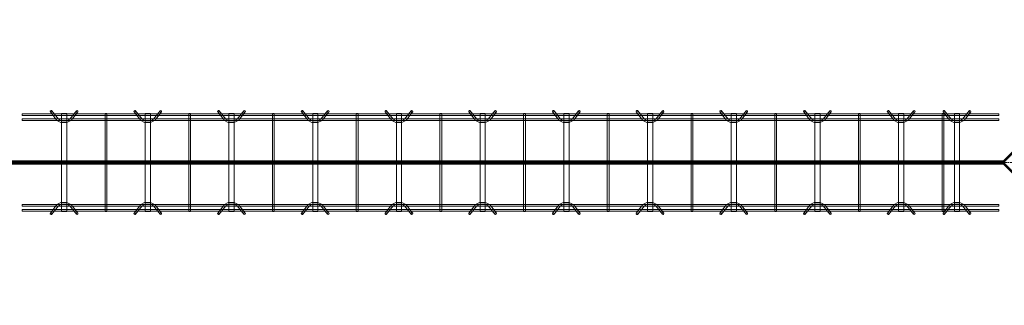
# Model space of a CAD drawing. Header units: inches. Extents: x -4136 to 1945, y -6639 to 12387.
# Tile 295 of 656: x -3643 to -3501, y 10447 to 10488. Entities that reach past the tile are written whole.
import ezdxf

# ---------------------------------------------------------------- set-up
doc = ezdxf.new("R2010")
doc.units = ezdxf.units.IN
doc.header["$MEASUREMENT"] = 0
doc.linetypes.add('Línea de rejilla', pattern=[0.875, 0.5, -0.125, 0.125, -0.125])
for name, color, linetype, lineweight in [('A-FLOR', 7, 'Continuous', 9), ('A-GENM', 7, 'Continuous', 9), ('S-BEAM', 7, 'Continuous', 9), ('S-GRID', 7, 'Continuous', 9)]:
    doc.layers.add(name, color=color, linetype=linetype, lineweight=lineweight)

# ---------------------------------------------------------------- blocks, each defined once
blk = doc.blocks.new('Dowel bar assembly - Dowel bar assembly-673054-SLAB ON GROUND JOINTS')
at = {"layer": 'S-BEAM', "color": 253, "true_color": 0xaaaaaa}
for p, q in [((140, 1.98), (0, 1.98)), ((0, 1.98), (0, 1.72)), ((0, 1.72), (0, 1.98)), ((0, 1.72), (140, 1.72)), ((4.02, 2.23), (4.97, 1.03)), ((5.18, 1.19), (4.23, 2.39)), ((5.63, 1.99), (5.63, -12.01)), ((6.38, 1.99), (5.63, 1.99)), ((5.63, 1.99), (6.38, 1.99)), ((6.38, -12.01), (6.38, 1.99)), ((7.76, 2.39), (6.81, 1.19)), ((7.01, 1.03), (7.96, 2.23)), ((11.87, 1.99), (11.87, -12.01)), ((12.13, 1.99), (11.87, 1.99)), ((11.87, 1.99), (12.13, 1.99)), ((12.13, -12.01), (12.13, 1.99)), ((16.02, 2.23), (16.97, 1.03)), ((17.18, 1.19), (16.23, 2.39)), ((17.63, 1.99), (17.63, -12.01)), ((18.38, 1.99), (17.63, 1.99)), ((17.63, 1.99), (18.38, 1.99)), ((18.38, -12.01), (18.38, 1.99)), ((19.76, 2.39), (18.81, 1.19)), ((19.01, 1.03), (19.96, 2.23)), ((23.87, 1.99), (23.87, -12.01)), ((24.13, 1.99), (23.87, 1.99)), ((23.87, 1.99), (24.13, 1.99)), ((24.13, -12.01), (24.13, 1.99)), ((28.02, 2.23), (28.97, 1.03)), ((29.18, 1.19), (28.23, 2.39)), ((29.63, 1.99), (29.63, -12.01)), ((30.38, 1.99), (29.63, 1.99)), ((29.63, 1.99), (30.38, 1.99)), ((30.38, -12.01), (30.38, 1.99)), ((31.76, 2.39), (30.81, 1.19)), ((31.01, 1.03), (31.96, 2.23)), ((35.87, 1.99), (35.87, -12.01)), ((36.13, 1.99), (35.87, 1.99)), ((35.87, 1.99), (36.13, 1.99)), ((36.13, -12.01), (36.13, 1.99)), ((40.02, 2.23), (40.97, 1.03)), ((41.18, 1.19), (40.23, 2.39)), ((41.63, 1.99), (41.63, -12.01)), ((42.38, 1.99), (41.63, 1.99)), ((41.63, 1.99), (42.38, 1.99)), ((42.38, -12.01), (42.38, 1.99)), ((43.76, 2.39), (42.81, 1.19)), ((43.01, 1.03), (43.96, 2.23)), ((47.87, 1.99), (47.87, -12.01)), ((48.13, 1.99), (47.87, 1.99)), ((47.87, 1.99), (48.13, 1.99)), ((48.13, -12.01), (48.13, 1.99)), ((52.02, 2.23), (52.97, 1.03)), ((53.18, 1.19), (52.23, 2.39)), ((53.63, 1.99), (53.63, -12.01)), ((54.38, 1.99), (53.63, 1.99)), ((53.63, 1.99), (54.38, 1.99)), ((54.38, -12.01), (54.38, 1.99)), ((55.76, 2.39), (54.81, 1.19)), ((55.01, 1.03), (55.96, 2.23)), ((59.87, 1.99), (59.87, -12.01)), ((60.13, 1.99), (59.87, 1.99)), ((59.87, 1.99), (60.13, 1.99)), ((60.13, -12.01), (60.13, 1.99)), ((64.02, 2.23), (64.97, 1.03)), ((65.18, 1.19), (64.23, 2.39)), ((65.63, 1.99), (65.63, -12.01)), ((66.38, 1.99), (65.63, 1.99)), ((65.63, 1.99), (66.38, 1.99)), ((66.38, -12.01), (66.38, 1.99)), ((67.76, 2.39), (66.81, 1.19)), ((67.01, 1.03), (67.96, 2.23)), ((71.87, 1.99), (71.87, -12.01)), ((72.13, 1.99), (71.87, 1.99)), ((71.87, 1.99), (72.13, 1.99)), ((72.13, -12.01), (72.13, 1.99)), ((76.02, 2.23), (76.97, 1.03)), ((77.18, 1.19), (76.23, 2.39)), ((77.63, 1.99), (77.63, -12.01)), ((78.38, 1.99), (77.63, 1.99)), ((77.63, 1.99), (78.38, 1.99)), ((78.38, -12.01), (78.38, 1.99)), ((79.76, 2.39), (78.81, 1.19)), ((79.01, 1.03), (79.96, 2.23)), ((83.87, 1.99), (83.87, -12.01)), ((84.13, 1.99), (83.87, 1.99)), ((83.87, 1.99), (84.13, 1.99)), ((84.13, -12.01), (84.13, 1.99)), ((88.02, 2.23), (88.97, 1.03)), ((89.18, 1.19), (88.23, 2.39)), ((89.63, 1.99), (89.63, -12.01)), ((90.38, 1.99), (89.63, 1.99)), ((89.63, 1.99), (90.38, 1.99)), ((90.38, -12.01), (90.38, 1.99)), ((91.76, 2.39), (90.81, 1.19)), ((91.01, 1.03), (91.96, 2.23)), ((95.87, 1.99), (95.87, -12.01)), ((96.13, 1.99), (95.87, 1.99)), ((95.87, 1.99), (96.13, 1.99)), ((96.13, -12.01), (96.13, 1.99)), ((100.02, 2.23), (100.97, 1.03)), ((101.18, 1.19), (100.23, 2.39)), ((101.63, 1.99), (101.63, -12.01)), ((102.38, 1.99), (101.63, 1.99)), ((101.63, 1.99), (102.38, 1.99)), ((102.38, -12.01), (102.38, 1.99)), ((103.76, 2.39), (102.81, 1.19)), ((103.01, 1.03), (103.96, 2.23)), ((107.87, 1.99), (107.87, -12.01)), ((108.13, 1.99), (107.87, 1.99)), ((107.87, 1.99), (108.13, 1.99)), ((108.13, -12.01), (108.13, 1.99)), ((112.02, 2.23), (112.97, 1.03)), ((113.18, 1.19), (112.23, 2.39)), ((113.63, 1.99), (113.63, -12.01)), ((114.38, 1.99), (113.63, 1.99)), ((113.63, 1.99), (114.38, 1.99)), ((114.38, -12.01), (114.38, 1.99)), ((115.76, 2.39), (114.81, 1.19)), ((115.01, 1.03), (115.96, 2.23)), ((119.87, 1.99), (119.87, -12.01)), ((120.13, 1.99), (119.87, 1.99)), ((119.87, 1.99), (120.13, 1.99)), ((120.13, -12.01), (120.13, 1.99)), ((124.02, 2.23), (124.97, 1.03)), ((125.18, 1.19), (124.23, 2.39)), ((125.63, 1.99), (125.63, -12.01)), ((126.38, 1.99), (125.63, 1.99)), ((125.63, 1.99), (126.38, 1.99)), ((126.38, -12.01), (126.38, 1.99)), ((127.76, 2.39), (126.81, 1.19)), ((127.01, 1.03), (127.96, 2.23)), ((131.87, 1.99), (131.87, -12.01)), ((132.13, 1.99), (131.87, 1.99)), ((131.87, 1.99), (132.13, 1.99)), ((132.02, 2.23), (132.97, 1.03)), ((132.13, -12.01), (132.13, 1.99)), ((133.18, 1.19), (132.23, 2.39)), ((133.63, 1.99), (133.63, -12.01)), ((134.38, 1.99), (133.63, 1.99)), ((133.63, 1.99), (134.38, 1.99)), ((134.38, -12.01), (134.38, 1.99)), ((135.76, 2.39), (134.81, 1.19)), ((135.01, 1.03), (135.96, 2.23)), ((140, 1.98), (140, 1.72)), ((140, 1.72), (140, 1.98)), ((140, 1.25), (0, 1.25)), ((0, 0.99), (0, 1.25)), ((0, 1.25), (0, 0.99)), ((0, 0.99), (140, 0.99)), ((140, 0.99), (140, 1.25)), ((140, 1.25), (140, 0.99)), ((140, -11.01), (0, -11.01)), ((0, -11.27), (0, -11.01)), ((0, -11.01), (0, -11.27)), ((0, -11.27), (140, -11.27)), ((4.97, -11.05), (4.02, -12.25)), ((4.23, -12.41), (5.18, -11.21)), ((6.81, -11.21), (7.76, -12.41)), ((7.96, -12.25), (7.01, -11.05)), ((16.97, -11.05), (16.02, -12.25)), ((16.23, -12.41), (17.18, -11.21)), ((18.81, -11.21), (19.76, -12.41)), ((19.96, -12.25), (19.01, -11.05)), ((28.97, -11.05), (28.02, -12.25)), ((28.23, -12.41), (29.18, -11.21)), ((30.81, -11.21), (31.76, -12.41)), ((31.96, -12.25), (31.01, -11.05)), ((40.97, -11.05), (40.02, -12.25)), ((40.23, -12.41), (41.18, -11.21)), ((42.81, -11.21), (43.76, -12.41)), ((43.96, -12.25), (43.01, -11.05)), ((52.97, -11.05), (52.02, -12.25)), ((52.23, -12.41), (53.18, -11.21)), ((54.81, -11.21), (55.76, -12.41)), ((55.96, -12.25), (55.01, -11.05)), ((64.97, -11.05), (64.02, -12.25)), ((64.23, -12.41), (65.18, -11.21)), ((66.81, -11.21), (67.76, -12.41)), ((67.96, -12.25), (67.01, -11.05)), ((76.97, -11.05), (76.02, -12.25)), ((76.23, -12.41), (77.18, -11.21)), ((78.81, -11.21), (79.76, -12.41)), ((79.96, -12.25), (79.01, -11.05)), ((88.97, -11.05), (88.02, -12.25)), ((88.23, -12.41), (89.18, -11.21)), ((90.81, -11.21), (91.76, -12.41)), ((91.96, -12.25), (91.01, -11.05)), ((100.97, -11.05), (100.02, -12.25)), ((100.23, -12.41), (101.18, -11.21)), ((102.81, -11.21), (103.76, -12.41)), ((103.96, -12.25), (103.01, -11.05)), ((112.97, -11.05), (112.02, -12.25)), ((112.23, -12.41), (113.18, -11.21)), ((114.81, -11.21), (115.76, -12.41)), ((115.96, -12.25), (115.01, -11.05)), ((124.97, -11.05), (124.02, -12.25)), ((124.23, -12.41), (125.18, -11.21)), ((126.81, -11.21), (127.76, -12.41)), ((127.96, -12.25), (127.01, -11.05)), ((132.97, -11.05), (132.02, -12.25)), ((132.23, -12.41), (133.18, -11.21)), ((134.81, -11.21), (135.76, -12.41)), ((135.96, -12.25), (135.01, -11.05)), ((140, -11.27), (140, -11.01)), ((140, -11.01), (140, -11.27)), ((140, -11.74), (0, -11.74)), ((0, -12), (0, -11.74)), ((0, -11.74), (0, -12)), ((0, -12), (140, -12)), ((6.38, -12.01), (5.63, -12.01)), ((5.63, -12.01), (6.38, -12.01)), ((12.13, -12.01), (11.87, -12.01)), ((11.87, -12.01), (12.13, -12.01)), ((18.38, -12.01), (17.63, -12.01)), ((17.63, -12.01), (18.38, -12.01)), ((24.13, -12.01), (23.87, -12.01)), ((23.87, -12.01), (24.13, -12.01)), ((30.38, -12.01), (29.63, -12.01)), ((29.63, -12.01), (30.38, -12.01)), ((36.13, -12.01), (35.87, -12.01)), ((35.87, -12.01), (36.13, -12.01)), ((42.38, -12.01), (41.63, -12.01)), ((41.63, -12.01), (42.38, -12.01)), ((48.13, -12.01), (47.87, -12.01)), ((47.87, -12.01), (48.13, -12.01)), ((54.38, -12.01), (53.63, -12.01)), ((53.63, -12.01), (54.38, -12.01)), ((60.13, -12.01), (59.87, -12.01)), ((59.87, -12.01), (60.13, -12.01)), ((66.38, -12.01), (65.63, -12.01)), ((65.63, -12.01), (66.38, -12.01)), ((72.13, -12.01), (71.87, -12.01)), ((71.87, -12.01), (72.13, -12.01)), ((78.38, -12.01), (77.63, -12.01)), ((77.63, -12.01), (78.38, -12.01)), ((84.13, -12.01), (83.87, -12.01)), ((83.87, -12.01), (84.13, -12.01)), ((90.38, -12.01), (89.63, -12.01)), ((89.63, -12.01), (90.38, -12.01)), ((96.13, -12.01), (95.87, -12.01)), ((95.87, -12.01), (96.13, -12.01)), ((102.38, -12.01), (101.63, -12.01)), ((101.63, -12.01), (102.38, -12.01)), ((108.13, -12.01), (107.87, -12.01)), ((107.87, -12.01), (108.13, -12.01)), ((114.38, -12.01), (113.63, -12.01)), ((113.63, -12.01), (114.38, -12.01)), ((120.13, -12.01), (119.87, -12.01)), ((119.87, -12.01), (120.13, -12.01)), ((126.38, -12.01), (125.63, -12.01)), ((125.63, -12.01), (126.38, -12.01)), ((132.13, -12.01), (131.87, -12.01)), ((131.87, -12.01), (132.13, -12.01)), ((134.38, -12.01), (133.63, -12.01)), ((133.63, -12.01), (134.38, -12.01)), ((140, -12), (140, -11.74)), ((140, -11.74), (140, -12))]:
    blk.add_line(p, q, dxfattribs=at)
at = {"layer": 'S-BEAM', "color": 253, "true_color": 0xaaaaaa, "flags": 128}
for points in [[(4.97, 1.03), (5.53, 0.73), (6.39, 0.72), (6.97, 0.99), (7.01, 1.03)], [(5.18, 1.19), (5.62, 0.97), (6.38, 0.98), (6.81, 1.19)], [(16.97, 1.03), (17.53, 0.73), (18.39, 0.72), (18.97, 0.99), (19.01, 1.03)], [(17.18, 1.19), (17.62, 0.97), (18.38, 0.98), (18.81, 1.19)], [(28.97, 1.03), (29.53, 0.73), (30.39, 0.72), (30.97, 0.99), (31.01, 1.03)], [(29.18, 1.19), (29.62, 0.97), (30.38, 0.98), (30.81, 1.19)], [(40.97, 1.03), (41.53, 0.73), (42.39, 0.72), (42.97, 0.99), (43.01, 1.03)], [(41.18, 1.19), (41.62, 0.97), (42.38, 0.98), (42.81, 1.19)], [(52.97, 1.03), (53.53, 0.73), (54.39, 0.72), (54.97, 0.99), (55.01, 1.03)], [(53.18, 1.19), (53.62, 0.97), (54.38, 0.98), (54.81, 1.19)], [(64.97, 1.03), (65.53, 0.73), (66.39, 0.72), (66.97, 0.99), (67.01, 1.03)], [(65.18, 1.19), (65.62, 0.97), (66.38, 0.98), (66.81, 1.19)], [(76.97, 1.03), (77.53, 0.73), (78.39, 0.72), (78.97, 0.99), (79.01, 1.03)], [(77.18, 1.19), (77.62, 0.97), (78.38, 0.98), (78.81, 1.19)], [(88.97, 1.03), (89.53, 0.73), (90.39, 0.72), (90.97, 0.99), (91.01, 1.03)], [(89.18, 1.19), (89.62, 0.97), (90.38, 0.98), (90.81, 1.19)], [(100.97, 1.03), (101.53, 0.73), (102.39, 0.72), (102.97, 0.99), (103.01, 1.03)], [(101.18, 1.19), (101.62, 0.97), (102.38, 0.98), (102.81, 1.19)], [(112.97, 1.03), (113.53, 0.73), (114.39, 0.72), (114.97, 0.99), (115.01, 1.03)], [(113.18, 1.19), (113.62, 0.97), (114.38, 0.98), (114.81, 1.19)], [(124.97, 1.03), (125.53, 0.73), (126.39, 0.72), (126.97, 0.99), (127.01, 1.03)], [(125.18, 1.19), (125.62, 0.97), (126.38, 0.98), (126.81, 1.19)], [(132.97, 1.03), (133.53, 0.73), (134.39, 0.72), (134.97, 0.99), (135.01, 1.03)], [(133.18, 1.19), (133.62, 0.97), (134.38, 0.98), (134.81, 1.19)], [(4.97, -11.05), (5.53, -10.75), (6.39, -10.74), (6.97, -11.01), (7.01, -11.05)], [(5.18, -11.21), (5.62, -10.99), (6.38, -11), (6.81, -11.21)], [(16.97, -11.05), (17.53, -10.75), (18.39, -10.74), (18.97, -11.01), (19.01, -11.05)], [(17.18, -11.21), (17.62, -10.99), (18.38, -11), (18.81, -11.21)], [(28.97, -11.05), (29.53, -10.75), (30.39, -10.74), (30.97, -11.01), (31.01, -11.05)], [(29.18, -11.21), (29.62, -10.99), (30.38, -11), (30.81, -11.21)], [(40.97, -11.05), (41.53, -10.75), (42.39, -10.74), (42.97, -11.01), (43.01, -11.05)], [(41.18, -11.21), (41.62, -10.99), (42.38, -11), (42.81, -11.21)], [(52.97, -11.05), (53.53, -10.75), (54.39, -10.74), (54.97, -11.01), (55.01, -11.05)], [(53.18, -11.21), (53.62, -10.99), (54.38, -11), (54.81, -11.21)], [(64.97, -11.05), (65.53, -10.75), (66.39, -10.74), (66.97, -11.01), (67.01, -11.05)], [(65.18, -11.21), (65.62, -10.99), (66.38, -11), (66.81, -11.21)], [(76.97, -11.05), (77.53, -10.75), (78.39, -10.74), (78.97, -11.01), (79.01, -11.05)], [(77.18, -11.21), (77.62, -10.99), (78.38, -11), (78.81, -11.21)], [(88.97, -11.05), (89.53, -10.75), (90.39, -10.74), (90.97, -11.01), (91.01, -11.05)], [(89.18, -11.21), (89.62, -10.99), (90.38, -11), (90.81, -11.21)], [(100.97, -11.05), (101.53, -10.75), (102.39, -10.74), (102.97, -11.01), (103.01, -11.05)], [(101.18, -11.21), (101.62, -10.99), (102.38, -11), (102.81, -11.21)], [(112.97, -11.05), (113.53, -10.75), (114.39, -10.74), (114.97, -11.01), (115.01, -11.05)], [(113.18, -11.21), (113.62, -10.99), (114.38, -11), (114.81, -11.21)], [(124.97, -11.05), (125.53, -10.75), (126.39, -10.74), (126.97, -11.01), (127.01, -11.05)], [(125.18, -11.21), (125.62, -10.99), (126.38, -11), (126.81, -11.21)], [(132.97, -11.05), (133.53, -10.75), (134.39, -10.74), (134.97, -11.01), (135.01, -11.05)], [(133.18, -11.21), (133.62, -10.99), (134.38, -11), (134.81, -11.21)]]:
    blk.add_lwpolyline(points, dxfattribs=at)
at = {"layer": 'S-BEAM', "color": 253, "true_color": 0xaaaaaa}
for centre, major_axis, start_param, end_param in [((4.12, 2.31), (0.101, 0.08), 5.709265, 8.850858), ((4.12, 2.31), (0.101, 0.08), 2.567673, 5.709265), ((7.86, 2.31), (-0.101, 0.08), 3.715513, 6.857105), ((7.86, 2.31), (-0.101, 0.08), 0.57392, 3.715513), ((16.12, 2.31), (0.101, 0.08), 5.709265, 8.850858), ((16.12, 2.31), (0.101, 0.08), 2.567673, 5.709265), ((19.86, 2.31), (-0.101, 0.08), 3.715513, 6.857105), ((19.86, 2.31), (-0.101, 0.08), 0.57392, 3.715513), ((28.12, 2.31), (0.101, 0.08), 5.709265, 8.850858), ((28.12, 2.31), (0.101, 0.08), 2.567673, 5.709265), ((31.86, 2.31), (-0.101, 0.08), 3.715513, 6.857105), ((31.86, 2.31), (-0.101, 0.08), 0.57392, 3.715513), ((40.12, 2.31), (0.101, 0.08), 5.709265, 8.850858), ((40.12, 2.31), (0.101, 0.08), 2.567673, 5.709265), ((43.86, 2.31), (-0.101, 0.08), 3.715513, 6.857105), ((43.86, 2.31), (-0.101, 0.08), 0.57392, 3.715513), ((52.12, 2.31), (0.101, 0.08), 5.709265, 8.850858), ((52.12, 2.31), (0.101, 0.08), 2.567673, 5.709265), ((55.86, 2.31), (-0.101, 0.08), 3.715513, 6.857105), ((55.86, 2.31), (-0.101, 0.08), 0.57392, 3.715513), ((64.12, 2.31), (0.101, 0.08), 5.709265, 8.850858), ((64.12, 2.31), (0.101, 0.08), 2.567673, 5.709265), ((67.86, 2.31), (-0.101, 0.08), 3.715513, 6.857105), ((67.86, 2.31), (-0.101, 0.08), 0.57392, 3.715513), ((76.12, 2.31), (0.101, 0.08), 5.709265, 8.850858), ((76.12, 2.31), (0.101, 0.08), 2.567673, 5.709265), ((79.86, 2.31), (-0.101, 0.08), 3.715513, 6.857105), ((79.86, 2.31), (-0.101, 0.08), 0.57392, 3.715513), ((88.12, 2.31), (0.101, 0.08), 5.709265, 8.850858), ((88.12, 2.31), (0.101, 0.08), 2.567673, 5.709265), ((91.86, 2.31), (-0.101, 0.08), 3.715513, 6.857105), ((91.86, 2.31), (-0.101, 0.08), 0.57392, 3.715513), ((100.12, 2.31), (0.101, 0.08), 5.709265, 8.850858), ((100.12, 2.31), (0.101, 0.08), 2.567673, 5.709265), ((103.86, 2.31), (-0.101, 0.08), 3.715513, 6.857105), ((103.86, 2.31), (-0.101, 0.08), 0.57392, 3.715513), ((112.12, 2.31), (0.101, 0.08), 5.709265, 8.850858), ((112.12, 2.31), (0.101, 0.08), 2.567673, 5.709265), ((115.86, 2.31), (-0.101, 0.08), 3.715513, 6.857105), ((115.86, 2.31), (-0.101, 0.08), 0.57392, 3.715513), ((124.12, 2.31), (0.101, 0.08), 5.709265, 8.850858), ((124.12, 2.31), (0.101, 0.08), 2.567673, 5.709265), ((127.86, 2.31), (-0.101, 0.08), 3.715513, 6.857105), ((127.86, 2.31), (-0.101, 0.08), 0.57392, 3.715513), ((132.12, 2.31), (0.101, 0.08), 5.709265, 8.850858), ((132.12, 2.31), (0.101, 0.08), 2.567673, 5.709265), ((135.86, 2.31), (-0.101, 0.08), 3.715513, 6.857105), ((135.86, 2.31), (-0.101, 0.08), 0.57392, 3.715513), ((4.12, -12.33), (-0.101, 0.08), 3.715513, 6.857105), ((4.12, -12.33), (-0.101, 0.08), 0.57392, 3.715513), ((7.86, -12.33), (0.101, 0.08), 5.709265, 8.850858), ((7.86, -12.33), (0.101, 0.08), 2.567673, 5.709265), ((16.12, -12.33), (-0.101, 0.08), 3.715513, 6.857105), ((16.12, -12.33), (-0.101, 0.08), 0.57392, 3.715513), ((19.86, -12.33), (0.101, 0.08), 5.709265, 8.850858), ((19.86, -12.33), (0.101, 0.08), 2.567673, 5.709265), ((28.12, -12.33), (-0.101, 0.08), 3.715513, 6.857105), ((28.12, -12.33), (-0.101, 0.08), 0.57392, 3.715513), ((31.86, -12.33), (0.101, 0.08), 5.709265, 8.850858), ((31.86, -12.33), (0.101, 0.08), 2.567673, 5.709265), ((40.12, -12.33), (-0.101, 0.08), 3.715513, 6.857105), ((40.12, -12.33), (-0.101, 0.08), 0.57392, 3.715513), ((43.86, -12.33), (0.101, 0.08), 5.709265, 8.850858), ((43.86, -12.33), (0.101, 0.08), 2.567673, 5.709265), ((52.12, -12.33), (-0.101, 0.08), 3.715513, 6.857105), ((52.12, -12.33), (-0.101, 0.08), 0.57392, 3.715513), ((55.86, -12.33), (0.101, 0.08), 5.709265, 8.850858), ((55.86, -12.33), (0.101, 0.08), 2.567673, 5.709265), ((64.12, -12.33), (-0.101, 0.08), 3.715513, 6.857105), ((64.12, -12.33), (-0.101, 0.08), 0.57392, 3.715513), ((67.86, -12.33), (0.101, 0.08), 5.709265, 8.850858), ((67.86, -12.33), (0.101, 0.08), 2.567673, 5.709265), ((76.12, -12.33), (-0.101, 0.08), 3.715513, 6.857105), ((76.12, -12.33), (-0.101, 0.08), 0.57392, 3.715513), ((79.86, -12.33), (0.101, 0.08), 5.709265, 8.850858), ((79.86, -12.33), (0.101, 0.08), 2.567673, 5.709265), ((88.12, -12.33), (-0.101, 0.08), 3.715513, 6.857105), ((88.12, -12.33), (-0.101, 0.08), 0.57392, 3.715513), ((91.86, -12.33), (0.101, 0.08), 5.709265, 8.850858), ((91.86, -12.33), (0.101, 0.08), 2.567673, 5.709265), ((100.12, -12.33), (-0.101, 0.08), 3.715513, 6.857105), ((100.12, -12.33), (-0.101, 0.08), 0.57392, 3.715513), ((103.86, -12.33), (0.101, 0.08), 5.709265, 8.850858), ((103.86, -12.33), (0.101, 0.08), 2.567673, 5.709265), ((112.12, -12.33), (-0.101, 0.08), 3.715513, 6.857105), ((112.12, -12.33), (-0.101, 0.08), 0.57392, 3.715513), ((115.86, -12.33), (0.101, 0.08), 5.709265, 8.850858), ((115.86, -12.33), (0.101, 0.08), 2.567673, 5.709265), ((124.12, -12.33), (-0.101, 0.08), 3.715513, 6.857105), ((124.12, -12.33), (-0.101, 0.08), 0.57392, 3.715513), ((127.86, -12.33), (0.101, 0.08), 5.709265, 8.850858), ((127.86, -12.33), (0.101, 0.08), 2.567673, 5.709265), ((132.12, -12.33), (-0.101, 0.08), 3.715513, 6.857105), ((132.12, -12.33), (-0.101, 0.08), 0.57392, 3.715513), ((135.86, -12.33), (0.101, 0.08), 5.709265, 8.850858), ((135.86, -12.33), (0.101, 0.08), 2.567673, 5.709265)]:
    blk.add_ellipse(centre, major_axis=major_axis, ratio=0.816528, start_param=start_param, end_param=end_param, dxfattribs=at)

msp = doc.modelspace()

# ---------------------------------------------------------------- hatches: boundary and pattern name
at = {"layer": 'A-GENM', "true_color": 0xff0000}
for points in [[(-3481.32374, 10487.65475), (-3481.12689, 10487.4579), (-3481.10103, 10487.43204), (-3481.32374, 10487.20933), (-3501.34367, 10467.1894), (-3501.45502, 10467.07804), (-3501.67773, 10467.30075), (-3501.59224, 10467.38625), (-3481.52059, 10487.4579)], [(-3481.32374, 10487.65475), (-3481.2803, 10487.61131), (-3481.10103, 10487.43204), (-3481.32374, 10487.20933), (-3501.34367, 10467.1894), (-3501.45502, 10467.07804), (-3501.67773, 10467.30075), (-3481.36718, 10487.61131)], [(-3501.78909, 10467.1894), (-3501.67773, 10467.30075), (-3501.45502, 10467.07804), (-3501.34367, 10467.1894), (-3481.32374, 10447.16947), (-3481.43509, 10447.05811), (-3481.21238, 10446.8354), (-3481.32374, 10446.72404), (-3481.52059, 10446.9209), (-3501.59224, 10466.99255)], [(-3501.78909, 10467.1894), (-3501.74565, 10467.23284), (-3501.67773, 10467.30075), (-3501.45502, 10467.07804), (-3501.34367, 10467.1894), (-3481.32374, 10447.16947), (-3481.43509, 10447.05811), (-3481.21238, 10446.8354), (-3481.2803, 10446.76748), (-3481.32374, 10446.72404), (-3481.36718, 10446.76748), (-3501.74565, 10467.14596)]]:
    msp.add_hatch(color=1, dxfattribs=at).paths.add_polyline_path(points, flags=0)
at = {"layer": 'A-GENM', "true_color": 0x0000ff}
for points in [[(-3819.32374, 10467.44285), (-3819.00878, 10467.44285), (-3501.53564, 10467.44285), (-3501.74565, 10467.23284), (-3819.00878, 10467.23284), (-3819.32374, 10467.23284)], [(-3819.32374, 10467.44133), (-3819.00878, 10467.44133), (-3501.53716, 10467.44133), (-3501.78909, 10467.1894), (-3501.61934, 10467.01965), (-3819.00878, 10467.01965), (-3819.32374, 10467.01965)], [(-3819.32374, 10467.38625), (-3819.00878, 10467.38625), (-3501.59224, 10467.38625), (-3501.67773, 10467.30075), (-3501.78909, 10467.1894), (-3501.59224, 10466.99255), (-3819.00878, 10466.99255), (-3819.32374, 10466.99255)], [(-3819.32374, 10467.35597), (-3819.00878, 10467.35597), (-3501.62252, 10467.35597), (-3501.78909, 10467.1894), (-3501.53246, 10466.93277), (-3819.00878, 10466.93277), (-3819.32374, 10466.93277)], [(-3819.32374, 10467.35445), (-3819.00878, 10467.35445), (-3501.62404, 10467.35445), (-3501.78909, 10467.1894), (-3501.6101, 10467.01041), (-3819.00878, 10467.01041), (-3819.32374, 10467.01041)], [(-3819.32374, 10467.23284), (-3819.00878, 10467.23284), (-3501.74565, 10467.23284), (-3501.78909, 10467.1894), (-3501.74565, 10467.14596), (-3819.00878, 10467.14596), (-3819.32374, 10467.14596)]]:
    msp.add_hatch(color=5, dxfattribs=at).paths.add_polyline_path(points, flags=0)

# ---------------------------------------------------------------- linework, layer by layer
at = {"layer": 'A-FLOR'}
for p, q in [((-3501.56638, 10467.1894), (-3481.32374, 10487.43204)), ((-3481.32374, 10446.94676), (-3501.56638, 10467.1894))]:
    msp.add_line(p, q, dxfattribs=at)
at = {"layer": 'A-GENM', "color": 1, "true_color": 0xff0000}
for p, q in [((-3501.67773, 10467.30075), (-3481.36718, 10487.61131)), ((-3481.50273, 10487.47576), (-3501.67773, 10467.30075)), ((-3501.63161, 10467.34688), (-3481.48122, 10487.49727)), ((-3481.52059, 10487.4579), (-3501.59224, 10467.38625)), ((-3501.67773, 10467.30075), (-3501.78909, 10467.1894)), ((-3501.78909, 10467.1894), (-3501.74565, 10467.23284)), ((-3501.69698, 10467.09729), (-3501.78909, 10467.1894)), ((-3501.74565, 10467.14596), (-3501.78909, 10467.1894)), ((-3501.74565, 10467.23284), (-3501.67773, 10467.30075)), ((-3481.36718, 10446.76748), (-3501.74565, 10467.14596)), ((-3501.6101, 10467.01041), (-3501.69698, 10467.09729)), ((-3501.63161, 10467.03192), (-3481.48122, 10446.88152)), ((-3481.50273, 10446.90304), (-3501.6101, 10467.01041)), ((-3501.59224, 10466.99255), (-3481.52059, 10446.9209))]:
    msp.add_line(p, q, dxfattribs=at)
at = {"layer": 'A-GENM', "color": 5, "true_color": 0x0000ff}
for p, q in [((-3501.53564, 10467.44285), (-3819.00878, 10467.44285)), ((-3501.53716, 10467.44133), (-3819.00878, 10467.44133)), ((-3819.00878, 10467.38625), (-3501.59224, 10467.38625)), ((-3819.00878, 10467.38625), (-3501.59224, 10467.38625)), ((-3501.62252, 10467.35597), (-3819.00878, 10467.35597)), ((-3501.62404, 10467.35445), (-3819.00878, 10467.35445)), ((-3501.63161, 10467.34688), (-3819.00878, 10467.34688)), ((-3501.63161, 10467.34688), (-3819.00878, 10467.34688)), ((-3819.00878, 10467.23284), (-3501.74565, 10467.23284)), ((-3501.74565, 10467.14596), (-3819.00878, 10467.14596)), ((-3501.69698, 10467.09729), (-3819.00878, 10467.09729)), ((-3501.63161, 10467.03192), (-3819.00878, 10467.03192)), ((-3819.00878, 10467.03192), (-3501.63161, 10467.03192)), ((-3501.61934, 10467.01965), (-3819.00878, 10467.01965)), ((-3819.00878, 10467.01041), (-3501.6101, 10467.01041)), ((-3819.00878, 10466.99255), (-3501.59224, 10466.99255)), ((-3819.00878, 10466.99255), (-3501.59224, 10466.99255)), ((-3501.53246, 10466.93277), (-3819.00878, 10466.93277)), ((-3501.53564, 10467.44285), (-3501.78909, 10467.1894)), ((-3501.78909, 10467.1894), (-3501.53716, 10467.44133)), ((-3501.53716, 10467.44133), (-3501.78909, 10467.1894)), ((-3501.78909, 10467.1894), (-3501.62252, 10467.35597)), ((-3501.62252, 10467.35597), (-3501.78909, 10467.1894)), ((-3501.78909, 10467.1894), (-3501.62404, 10467.35445)), ((-3501.62404, 10467.35445), (-3501.78909, 10467.1894)), ((-3501.78909, 10467.1894), (-3501.74565, 10467.23284)), ((-3501.78909, 10467.1894), (-3501.61934, 10467.01965)), ((-3501.61934, 10467.01965), (-3501.78909, 10467.1894)), ((-3501.78909, 10467.1894), (-3501.69698, 10467.09729)), ((-3501.6101, 10467.01041), (-3501.78909, 10467.1894)), ((-3501.78909, 10467.1894), (-3501.53246, 10466.93277)), ((-3501.53246, 10466.93277), (-3501.78909, 10467.1894)), ((-3501.78909, 10467.1894), (-3501.74565, 10467.14596)), ((-3501.74565, 10467.14596), (-3501.78909, 10467.1894)), ((-3501.74565, 10467.23284), (-3501.53564, 10467.44285)), ((-3501.6101, 10467.01041), (-3501.69698, 10467.09729)), ((-3501.59224, 10467.38625), (-3501.63161, 10467.34688)), ((-3501.63161, 10467.03192), (-3501.59224, 10466.99255))]:
    msp.add_line(p, q, dxfattribs=at)
at = {"layer": 'S-GRID', "color": 253, "linetype": 'Línea de rejilla', "true_color": 0xaaaaaa}
msp.add_line((-1777.2452, 10467.1894), (-4038.05123, 10467.1894), dxfattribs=at)

# ---------------------------------------------------------------- block references
at = {"layer": 'S-BEAM', "color": 253, "true_color": 0xaaaaaa}
msp.add_blockref('Dowel bar assembly - Dowel bar assembly-673054-SLAB ON GROUND JOINTS', (-3642.22008, 10472.19959), dxfattribs=at)

doc.saveas('drawing.dxf')
